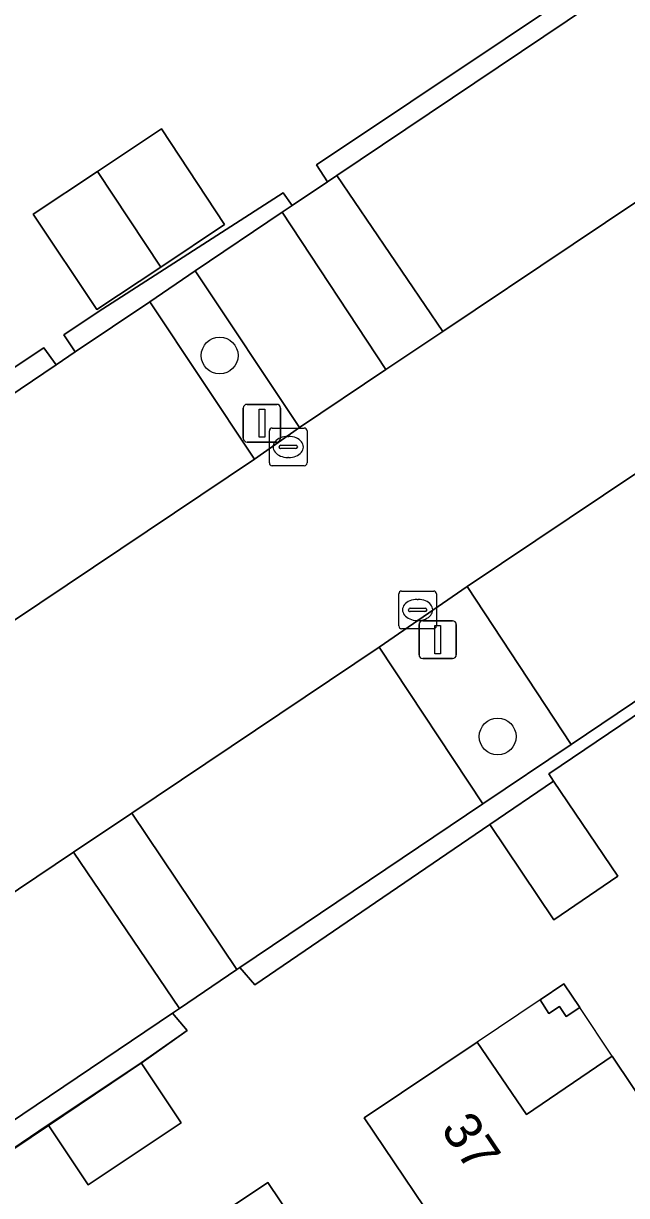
# Model space of a CAD drawing. Extents: x 158793 to 159888, y 384317 to 385256.
# Drawn here: x 158963.94 to 158979.96, y 384679.81 to 384710.92 of the extents above; entities that cross this region are included whole.
import ezdxf

# ---------------------------------------------------------------- set-up
doc = ezdxf.new("R2010")
doc.units = 0
for name, color, linetype in [('IMGEO_Boom', 7, 'Continuous'), ('IMGEO_Erf', 7, 'Continuous'), ('IMGEO_Groenvoorziening', 7, 'Continuous'), ('IMGEO_Haag', 7, 'Continuous'), ('IMGEO_Kolk', 7, 'Continuous'), ('IMGEO_Lichtmast', 7, 'Continuous'), ('IMGEO_Pand', 7, 'Continuous'), ('IMGEO_Pand_nummerreeks', 7, 'Continuous'), ('IMGEO_Pand_overbouw', 7, 'Continuous'), ('IMGEO_Parkeervlak_open', 7, 'Continuous'), ('IMGEO_Rijbaan_lokaal_open', 7, 'Continuous'), ('IMGEO_Voetpad_open', 7, 'Continuous')]:
    doc.layers.add(name, color=color, linetype=linetype)

msp = doc.modelspace()

# ---------------------------------------------------------------- linework, layer by layer
at = {"layer": 'IMGEO_Boom'}
for centre in [(158969.154, 384702.11), (158976.538, 384691.995)]:
    msp.add_circle(centre, 0.489, dxfattribs=at)
at = {"layer": 'IMGEO_Erf'}
for points in [[(158960.66, 384699.787), (158964.489, 384702.315), (158964.816, 384701.864), (158965.32, 384702.204), (158965.013, 384702.659), (158965.927, 384703.267), (158970.844, 384706.429), (158971.076, 384706.091), (158972.017, 384706.723), (158971.722, 384707.173), (158984.222, 384715.527)], [(158991.832, 384700.418), (158977.899, 384691.005), (158978.017, 384690.809), (158979.73, 384688.292), (158978.026, 384687.132), (158976.326, 384689.664), (158970.085, 384685.407), (158969.689, 384685.861), (158969.61, 384685.808), (158968.087, 384684.781), (158967.901, 384684.656), (158968.288, 384684.196), (158967.066, 384683.335), (158968.128, 384681.745), (158965.665, 384680.099), (158964.603, 384681.689), (158960.312, 384678.787)]]:
    msp.add_lwpolyline(points, dxfattribs=at)
for points in [[(158969.286, 384705.589), (158967.591, 384704.459), (158965.894, 384703.329), (158964.204, 384705.865), (158965.906, 384706.996), (158967.608, 384708.126)], [(158978.36, 384684.562), (158978.18, 384684.83), (158977.897, 384684.644), (158977.663, 384685.005), (158978.294, 384685.433), (158978.718, 384684.801)], [(158983.867, 384677.125), (158981.131, 384675.27), (158983.766, 384671.337), (158976.155, 384666.222), (158973.499, 384670.144), (158969.575, 384667.487), (158966.374, 384672.215), (158967.556, 384673.016), (158966.448, 384674.653), (158968.717, 384676.209), (158967.399, 384678.13), (158970.433, 384680.157), (158972.831, 384676.593), (158975.391, 384678.315), (158972.994, 384681.876), (158975.99, 384683.884), (158977.304, 384681.96), (158979.58, 384683.515)]]:
    msp.add_lwpolyline(points, close=True, dxfattribs=at)
at = {"layer": 'IMGEO_Groenvoorziening'}
for points in [[(158980.664, 384721.786), (158980.257, 384721.539), (158984.222, 384715.527), (158971.722, 384707.173), (158972.017, 384706.723), (158972.264, 384706.889), (158982.666, 384713.882), (158984.939, 384715.41)], [(158970.818, 384705.917), (158971.076, 384706.091), (158970.844, 384706.429), (158965.927, 384703.267), (158965.013, 384702.659), (158965.32, 384702.204), (158967.298, 384703.536), (158968.504, 384704.361)], [(158968.504, 384704.361), (158967.298, 384703.536), (158970.077, 384699.361), (158971.272, 384700.198)], [(158964.816, 384701.864), (158964.489, 384702.315), (158960.66, 384699.787), (158961.002, 384699.296)], [(158993.771, 384701.378), (158995.45, 384698.84), (158998.192, 384694.724), (158998.642, 384695.007), (158993.889, 384702.078), (158991.17, 384700.32), (158978.488, 384691.787), (158976.14, 384690.213), (158969.689, 384685.861), (158970.085, 384685.407), (158976.326, 384689.664), (158978.017, 384690.809), (158977.899, 384691.005), (158991.832, 384700.418), (158992.052, 384700.227)], [(158975.726, 384695.98), (158973.391, 384694.368), (158976.14, 384690.213), (158978.488, 384691.787)], [(158967.066, 384683.335), (158968.288, 384684.196), (158967.901, 384684.656), (158961.741, 384680.499), (158961.705, 384680.553), (158959.891, 384679.427), (158956.395, 384684.743), (158955.484, 384684.134), (158959.482, 384678.23), (158960.312, 384678.787), (158964.603, 384681.689)]]:
    msp.add_lwpolyline(points, close=True, dxfattribs=at)
at = {"layer": 'IMGEO_Haag'}
for points in [[(158980.664, 384721.786), (158980.257, 384721.539), (158984.222, 384715.527), (158971.722, 384707.173), (158972.017, 384706.723), (158972.264, 384706.889), (158982.666, 384713.882), (158984.939, 384715.41)], [(158968.504, 384704.361), (158970.818, 384705.917), (158971.076, 384706.091), (158970.844, 384706.429), (158965.927, 384703.267), (158965.013, 384702.659), (158965.32, 384702.204), (158967.298, 384703.536)], [(158964.816, 384701.864), (158964.489, 384702.315), (158960.66, 384699.787), (158961.002, 384699.296)], [(158993.771, 384701.378), (158995.45, 384698.84), (158998.192, 384694.724), (158998.642, 384695.007), (158993.889, 384702.078), (158991.17, 384700.32), (158978.488, 384691.787), (158976.14, 384690.213), (158969.689, 384685.861), (158970.085, 384685.407), (158976.326, 384689.664), (158978.017, 384690.809), (158977.899, 384691.005), (158991.832, 384700.418), (158992.052, 384700.227)], [(158956.395, 384684.743), (158955.484, 384684.134), (158959.482, 384678.23), (158960.312, 384678.787), (158967.131, 384683.37), (158968.288, 384684.196), (158967.901, 384684.656), (158961.741, 384680.499), (158961.705, 384680.553), (158959.891, 384679.427)]]:
    msp.add_lwpolyline(points, close=True, dxfattribs=at)
at = {"layer": 'IMGEO_Kolk'}
for p, q in [((158970.55, 384700.183), (158971.402, 384700.183)), ((158970.475, 384699.257), (158970.475, 384700.109)), ((158970.963, 384699.963), (158970.988, 384699.963)), ((158971.476, 384700.109), (158971.476, 384699.257)), ((158970.734, 384699.677), (158970.734, 384699.689)), ((158971.172, 384699.64), (158970.774, 384699.64)), ((158970.777, 384699.726), (158971.175, 384699.726)), ((158971.218, 384699.689), (158971.218, 384699.677)), ((158971.402, 384699.183), (158970.55, 384699.183)), ((158970.986, 384699.403), (158970.961, 384699.403)), ((158973.911, 384694.931), (158973.911, 384695.783)), ((158973.986, 384695.857), (158974.838, 384695.857)), ((158974.912, 384695.783), (158974.912, 384694.931)), ((158974.399, 384695.637), (158974.424, 384695.637)), ((158974.17, 384695.351), (158974.17, 384695.363)), ((158974.608, 384695.314), (158974.21, 384695.314)), ((158974.213, 384695.4), (158974.611, 384695.4)), ((158974.654, 384695.363), (158974.654, 384695.351)), ((158974.838, 384694.857), (158973.986, 384694.857)), ((158974.422, 384695.077), (158974.397, 384695.077))]:
    msp.add_line(p, q, dxfattribs=at)
for points in [[(158970.55, 384700.183), (158971.402, 384700.183)], [(158970.475, 384699.257), (158970.475, 384700.109)], [(158971.476, 384700.109), (158971.476, 384699.257)], [(158971.402, 384699.183), (158970.55, 384699.183)], [(158973.911, 384694.931), (158973.911, 384695.783)], [(158973.986, 384695.857), (158974.838, 384695.857)], [(158974.912, 384695.783), (158974.912, 384694.931)], [(158974.838, 384694.857), (158973.986, 384694.857)]]:
    msp.add_lwpolyline(points, dxfattribs=at)
for centre, radius, start, end in [((158970.552, 384700.107), 0.0765, 91.552, 178.448), ((158970.552, 384700.107), 0.0765, 91.552, 178.448), ((158971.4, 384700.107), 0.0765, 1.552, 88.448), ((158971.4, 384700.107), 0.0765, 1.552, 88.448), ((158970.774, 384699.686), 0.0403, 85.8775, 175.7526), ((158970.771, 384699.676), 0.0366, 178.938, 274.7102), ((158971.175, 384699.683), 0.043, 264.8664, 352.4533), ((158971.179, 384699.688), 0.0386, 1.7309, 96.639), ((158970.552, 384699.259), 0.0765, 181.552, 268.448), ((158970.552, 384699.259), 0.0765, 181.552, 268.448), ((158971.4, 384699.259), 0.0765, 271.552, 358.448), ((158971.4, 384699.259), 0.0765, 271.552, 358.448), ((158973.988, 384695.781), 0.0765, 91.552, 178.448), ((158973.988, 384695.781), 0.0765, 91.552, 178.448), ((158974.836, 384695.781), 0.0765, 1.552, 88.448), ((158974.836, 384695.781), 0.0765, 1.552, 88.448), ((158974.21, 384695.36), 0.0403, 85.8775, 175.7526), ((158974.207, 384695.35), 0.0366, 178.938, 274.7102), ((158974.611, 384695.357), 0.043, 264.8664, 352.4533), ((158974.615, 384695.362), 0.0386, 1.7309, 96.639), ((158973.988, 384694.933), 0.0765, 181.552, 268.448), ((158973.988, 384694.933), 0.0765, 181.552, 268.448), ((158974.836, 384694.933), 0.0765, 271.552, 358.448), ((158974.836, 384694.933), 0.0765, 271.552, 358.448)]:
    msp.add_arc(centre, radius, start, end, dxfattribs=at)
for centre, major_axis, ratio, start_param, end_param in [((158970.962, 384699.683), (-0.387, 0.002), 0.722429, 4.712389, 7.853982), ((158970.987, 384699.683), (-0.39, 0.002), 0.717154, 1.570796, 4.712389), ((158974.398, 384695.357), (-0.387, 0.002), 0.722429, 4.712389, 7.853982), ((158974.423, 384695.357), (-0.39, 0.002), 0.717154, 1.570796, 4.712389)]:
    msp.add_ellipse(centre, major_axis=major_axis, ratio=ratio, start_param=start_param, end_param=end_param, dxfattribs=at)
at = {"layer": 'IMGEO_Lichtmast'}
for p, q in [((158969.883, 384700.814), (158970.673, 384700.814)), ((158970.673, 384700.814), (158969.883, 384700.814)), ((158969.783, 384699.914), (158969.783, 384700.714)), ((158969.783, 384700.714), (158969.783, 384699.914)), ((158970.773, 384700.714), (158970.773, 384699.914)), ((158970.773, 384699.914), (158970.773, 384700.714)), ((158970.673, 384699.814), (158969.883, 384699.814)), ((158969.883, 384699.814), (158970.673, 384699.814)), ((158974.449, 384694.169), (158974.449, 384694.969)), ((158974.449, 384694.969), (158974.449, 384694.169)), ((158974.549, 384695.069), (158975.339, 384695.069)), ((158975.339, 384695.069), (158974.549, 384695.069)), ((158975.439, 384694.969), (158975.439, 384694.169)), ((158975.439, 384694.169), (158975.439, 384694.969)), ((158975.339, 384694.069), (158974.549, 384694.069)), ((158974.549, 384694.069), (158975.339, 384694.069))]:
    msp.add_line(p, q, dxfattribs=at)
for points in [[(158970.203, 384700.689), (158970.353, 384700.689), (158970.353, 384699.939), (158970.203, 384699.939), (158970.203, 384700.689)], [(158974.869, 384694.944), (158975.019, 384694.944), (158975.019, 384694.194), (158974.869, 384694.194), (158974.869, 384694.944)]]:
    msp.add_lwpolyline(points, dxfattribs=at)
for centre, start, end in [((158969.883, 384700.714), 90, 180), ((158969.883, 384700.714), 90, 180), ((158970.673, 384700.714), 0, 90), ((158970.673, 384700.714), 360, 90), ((158969.883, 384699.914), 180, 270), ((158969.883, 384699.914), 180, 270), ((158970.673, 384699.914), 270, 0), ((158970.673, 384699.914), 270, 0), ((158974.549, 384694.969), 90, 180), ((158974.549, 384694.969), 90, 180), ((158975.339, 384694.969), 0, 90), ((158975.339, 384694.969), 360, 90), ((158974.549, 384694.169), 180, 270), ((158974.549, 384694.169), 180, 270), ((158975.339, 384694.169), 270, 0), ((158975.339, 384694.169), 270, 0)]:
    msp.add_arc(centre, 0.1, start, end, dxfattribs=at)
at = {"layer": 'IMGEO_Pand'}
for points in [[(158967.608, 384708.126), (158965.906, 384706.996), (158967.591, 384704.459), (158969.286, 384705.589)], [(158965.906, 384706.996), (158964.204, 384705.865), (158965.894, 384703.329), (158967.591, 384704.459)], [(158976.326, 384689.664), (158978.026, 384687.132), (158979.73, 384688.292), (158978.017, 384690.809)], [(158978.294, 384685.433), (158977.663, 384685.005), (158977.897, 384684.644), (158978.18, 384684.83), (158978.36, 384684.562), (158978.718, 384684.801)], [(158979.58, 384683.515), (158977.304, 384681.96), (158975.99, 384683.884), (158972.994, 384681.876), (158975.391, 384678.315), (158978.59, 384673.563), (158981.131, 384675.27), (158983.867, 384677.125)], [(158967.066, 384683.335), (158964.603, 384681.689), (158965.665, 384680.099), (158968.128, 384681.745)], [(158972.831, 384676.593), (158970.433, 384680.157), (158967.399, 384678.13), (158968.717, 384676.209), (158966.448, 384674.653), (158967.556, 384673.016), (158966.374, 384672.215), (158969.575, 384667.487), (158973.499, 384670.144), (158976.027, 384671.842)]]:
    msp.add_lwpolyline(points, close=True, dxfattribs=at)
at = {"layer": 'IMGEO_Pand_overbouw'}
msp.add_lwpolyline([(158975.99, 384683.884), (158977.304, 384681.96), (158979.58, 384683.515), (158978.718, 384684.801), (158978.294, 384685.433), (158977.663, 384685.005)], close=True, dxfattribs=at)
at = {"layer": 'IMGEO_Parkeervlak_open'}
for points in [[(158985.469, 384709.698), (158982.666, 384713.882), (158972.264, 384706.889), (158975.08, 384702.746)], [(158970.818, 384705.917), (158968.504, 384704.361), (158971.272, 384700.198), (158973.571, 384701.736)], [(158988.412, 384704.475), (158975.726, 384695.98), (158978.488, 384691.787), (158991.17, 384700.32)], [(158970.077, 384699.361), (158967.298, 384703.536), (158965.32, 384702.204), (158964.816, 384701.864), (158961.002, 384699.296), (158960.884, 384699.216), (158963.682, 384695.069)], [(158976.14, 384690.213), (158973.391, 384694.368), (158966.82, 384689.961), (158969.61, 384685.808), (158969.689, 384685.861)], [(158968.087, 384684.781), (158965.277, 384688.927), (158958.961, 384684.691), (158961.705, 384680.553), (158961.741, 384680.499), (158967.901, 384684.656)]]:
    msp.add_lwpolyline(points, close=True, dxfattribs=at)
at = {"layer": 'IMGEO_Rijbaan_lokaal_open'}
msp.add_lwpolyline([(158985.469, 384709.698), (158975.08, 384702.746), (158973.571, 384701.736), (158971.272, 384700.198), (158970.077, 384699.361), (158963.682, 384695.069), (158962.02, 384693.954), (158955.626, 384689.662), (158954.382, 384688.829), (158955.232, 384687.583), (158956.927, 384685.098), (158957.755, 384683.883), (158958.961, 384684.691), (158965.277, 384688.927), (158966.82, 384689.961), (158973.391, 384694.368), (158975.726, 384695.98), (158988.412, 384704.475)], dxfattribs=at)
at = {"layer": 'IMGEO_Voetpad_open'}
for points in [[(158972.264, 384706.889), (158972.017, 384706.723), (158971.076, 384706.091), (158970.818, 384705.917), (158973.571, 384701.736), (158975.08, 384702.746)], [(158966.82, 384689.961), (158965.277, 384688.927), (158968.087, 384684.781), (158969.61, 384685.808)]]:
    msp.add_lwpolyline(points, close=True, dxfattribs=at)

# ---------------------------------------------------------------- texts
at = {"layer": 'IMGEO_Pand_nummerreeks'}
msp.add_text('37', height=1, rotation=303.9475, dxfattribs=at).set_placement((158975.007, 384681.572))

doc.saveas('drawing.dxf')
